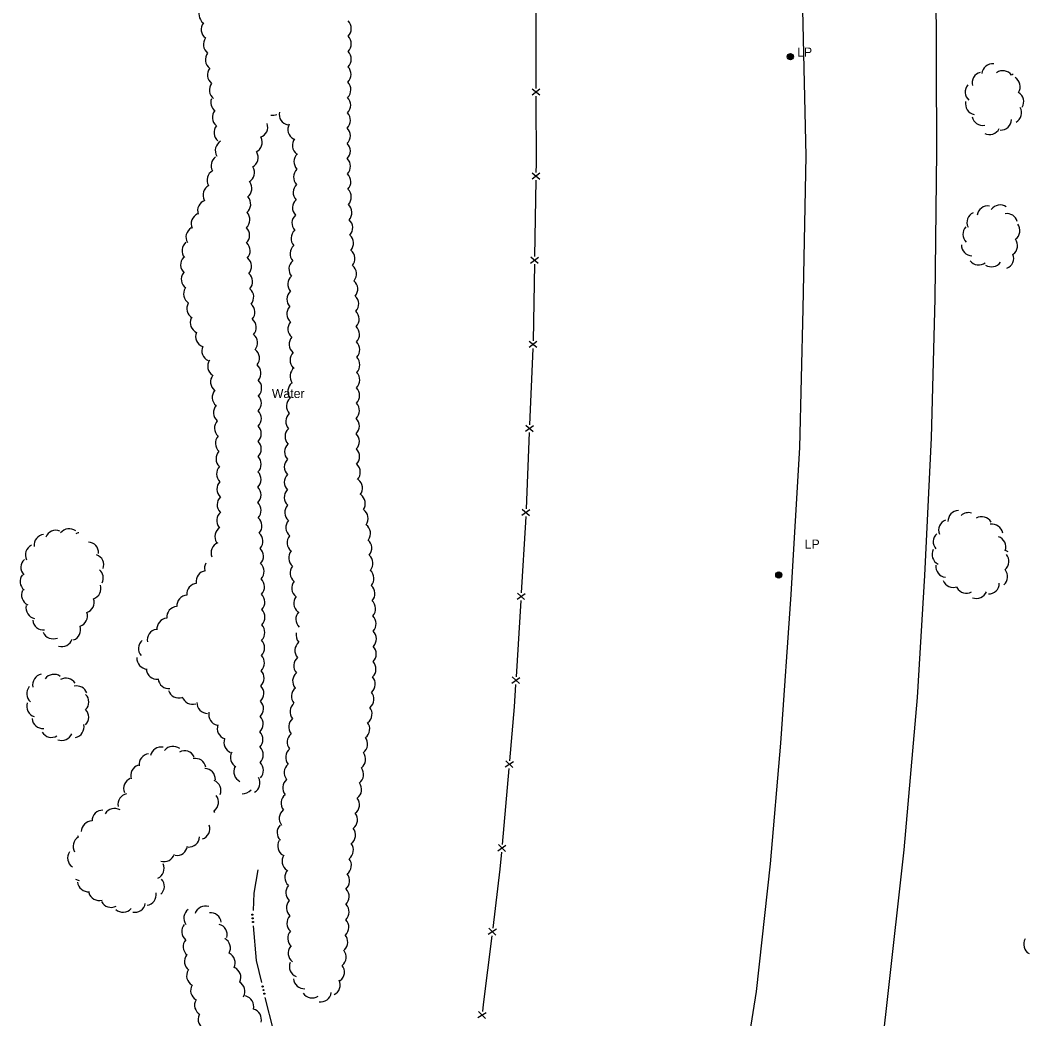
# Model space of a CAD drawing. Extents: x 2402803 to 2427059, y 6985292 to 6997652.
# Drawn here: x 2416405 to 2416931, y 6993860 to 6994383 of the extents above; entities that cross this region are included whole.
import ezdxf

# ---------------------------------------------------------------- set-up
doc = ezdxf.new("R2010")
doc.units = 0
for name, color, linetype in [('p_drainage water', 7, 'Continuous'), ('p_road - paved curb', 7, 'Continuous'), ('p_structure fence', 7, 'Continuous'), ('p_utility manhole', 7, 'Continuous'), ('p_veg woods', 7, 'Continuous')]:
    doc.layers.add(name, color=color, linetype=linetype)

msp = doc.modelspace()

# ---------------------------------------------------------------- linework, layer by layer
at = {"layer": 'p_drainage water'}
for points in [[(2416527.26, 6993917.05), (2416527.62, 6993926.17), (2416529.61, 6993938.39)], [(2416531.57, 6993879.46), (2416528.84, 6993890.99), (2416527.15, 6993909.06)], [(2416537.53, 6993842.18), (2416537.62, 6993854.56), (2416533.41, 6993871.67)]]:
    msp.add_lwpolyline(points, dxfattribs=at)
for centre in [(2416526.61, 6993914.88), (2416526.79, 6993912.97), (2416526.97, 6993911.05), (2416532.02, 6993877.35), (2416532.48, 6993875.48), (2416532.93, 6993873.62)]:
    msp.add_circle(centre, 0.3, dxfattribs=at)
at = {"layer": 'p_road - paved curb'}
for points in [[(2416812.57, 6994800.38), (2416813.2, 6994739.59), (2416813.45, 6994664.16), (2416814.34, 6994597.12), (2416814.09, 6994532.08), (2416814.36, 6994459.96), (2416814.49, 6994388.11), (2416816.2, 6994311.7), (2416814.51, 6994231.77), (2416812.92, 6994159.3), (2416808.37, 6994082.4), (2416802.88, 6994004.65), (2416797.45, 6993941.45), (2416790.26, 6993874.8), (2416780.23, 6993812.09), (2416769.44, 6993733.39), (2416758.86, 6993666.33), (2416749.37, 6993607.48)], [(2416881.46, 6994800.11), (2416882.18, 6994735.26), (2416882.83, 6994664.99), (2416882.94, 6994574.32), (2416883.65, 6994498.69), (2416884.25, 6994406.31), (2416884.53, 6994314.17), (2416883.7, 6994236.97), (2416881.66, 6994164.35), (2416878.3, 6994092.27), (2416874.48, 6994028.43), (2416867.46, 6993948.85), (2416858.69, 6993870.51), (2416850.63, 6993799.11), (2416844.07, 6993742.27), (2416835.33, 6993684.95), (2416825.15, 6993633.71), (2416819.21, 6993605.76)]]:
    msp.add_lwpolyline(points, dxfattribs=at)
at = {"layer": 'p_structure fence'}
for p, q in [((2416674.93, 6994387), (2416674.98, 6994347.02)), ((2416673.01, 6994346.81), (2416677.02, 6994343.62)), ((2416673.02, 6994343.61), (2416677.01, 6994346.82)), ((2416672.94, 6994299.66), (2416676.99, 6994302.79)), ((2416672.99, 6994302.86), (2416676.94, 6994299.59)), ((2416674.9, 6994299.03), (2416674.22, 6994259.04)), ((2416672.2, 6994255.67), (2416676.25, 6994258.81)), ((2416672.25, 6994258.87), (2416676.2, 6994255.61)), ((2416674.16, 6994255.04), (2416673.48, 6994215.05)), ((2416671.45, 6994211.69), (2416675.51, 6994214.82)), ((2416671.51, 6994214.89), (2416675.45, 6994211.62)), ((2416673.31, 6994211.06), (2416671.63, 6994171.09)), ((2416669.52, 6994167.78), (2416673.65, 6994170.81)), ((2416669.65, 6994170.97), (2416673.52, 6994167.61)), ((2416671.46, 6994167.1), (2416669.78, 6994127.13)), ((2416667.67, 6994123.82), (2416671.8, 6994126.85)), ((2416667.8, 6994127.01), (2416671.66, 6994123.65)), ((2416665.07, 6994079.93), (2416669.26, 6994082.88)), ((2416665.27, 6994083.12), (2416669.07, 6994079.69)), ((2416667, 6994079.21), (2416664.58, 6994039.29)), ((2416662.41, 6994036.01), (2416666.6, 6994038.96)), ((2416662.6, 6994039.21), (2416666.4, 6994035.77)), ((2416660.8, 6993991.44), (2416657.29, 6993951.59)), ((2416658.89, 6993992.21), (2416663.16, 6993995.05)), ((2416659.17, 6993995.4), (2416662.88, 6993991.86)), ((2416655.03, 6993948.38), (2416659.3, 6993951.22)), ((2416655.31, 6993951.57), (2416659.02, 6993948.03)), ((2416649.99, 6993904.74), (2416654.35, 6993907.43)), ((2416650.38, 6993907.92), (2416653.95, 6993904.25)), ((2416644.62, 6993861.06), (2416648.98, 6993863.77)), ((2416645, 6993864.24), (2416648.6, 6993860.59))]:
    msp.add_line(p, q, dxfattribs=at)
for points in [[(2416674.99, 6994343.02), (2416675.04, 6994307.44), (2416674.97, 6994303.03)], [(2416669.61, 6994123.13), (2416669.49, 6994120.25), (2416667.24, 6994083.2)], [(2416664.34, 6994035.29), (2416663.63, 6994023.57), (2416661.15, 6993995.42)], [(2416656.94, 6993947.61), (2416656.16, 6993938.72), (2416652.36, 6993907.88)], [(2416651.87, 6993903.91), (2416647.44, 6993868.01), (2416646.98, 6993864.21)]]:
    msp.add_lwpolyline(points, dxfattribs=at)
at = {"layer": 'p_utility manhole'}
for centre, radius in [((2416808.06, 6994363.6), 1.6), ((2416808.06, 6994363.6), 1.3), ((2416808.06, 6994363.6), 1), ((2416808.06, 6994363.6), 0.539), ((2416808.06, 6994363.6), 0.192), ((2416802, 6994092.56), 1.6), ((2416802, 6994092.56), 1.3), ((2416802, 6994092.56), 1), ((2416802, 6994092.56), 0.539), ((2416802, 6994092.56), 0.192)]:
    msp.add_circle(centre, radius, dxfattribs=at)
at = {"layer": 'p_veg woods'}
for centre, start, end in [((2416504.31, 6994385.85), 143.618, 233.618), ((2416505.51, 6994377.9), 143.0315, 233.0315), ((2416572.72, 6994378.27), 315.1359, 45.1359), ((2416506.64, 6994369.96), 142.7404, 232.7404), ((2416572.72, 6994370.29), 314.888, 44.888), ((2416507.72, 6994362.02), 142.5491, 232.5491), ((2416572.7, 6994362.29), 314.888, 44.888), ((2416913.88, 6994354.22), 84.423, 174.423), ((2416508.78, 6994354.08), 142.4092, 232.4092), ((2416572.62, 6994354.31), 314.5096, 44.5096), ((2416908.79, 6994349.95), 104.7871, 194.7871), ((2416919.21, 6994350.62), 35.7283, 125.7283), ((2416927.11, 6994349.33), 116.7928, 125.7283), ((2416509.81, 6994346.15), 142.4092, 232.4092), ((2416572.52, 6994346.33), 314.2596, 44.2596), ((2416905.2, 6994345.09), 138.5492, 228.5492), ((2416922.64, 6994347.88), 328.401, 58.401), ((2416924.49, 6994340.1), 328.401, 58.401), ((2416510.57, 6994339.84), 162.3737, 230.856), ((2416572.41, 6994338.33), 314.2596, 44.2596), ((2416905.31, 6994338.99), 168.7279, 258.7279), ((2416511.38, 6994331.88), 140.856, 230.856), ((2416537.25, 6994338.65), 259.8372, 292.8416), ((2416546.28, 6994333.51), 168.5345, 258.5345), ((2416572.32, 6994330.32), 314.3607, 44.3607), ((2416923.41, 6994334.34), 298.9693, 28.9693), ((2416512.2, 6994323.93), 140.856, 230.856), ((2416529.03, 6994326.79), 289.7342, 19.7342), ((2416550.85, 6994325.53), 151.4038, 241.4038), ((2416908.66, 6994333.28), 191.1165, 281.1165), ((2416918.07, 6994330.86), 268.1425, 358.1425), ((2416572.26, 6994322.31), 314.6287, 44.6287), ((2416912.23, 6994328.5), 243.5989, 333.5989), ((2416512.89, 6994314.52), 120.8539, 210.8539), ((2416526.17, 6994318.93), 295.022, 25.022), ((2416553.23, 6994317.22), 142.3805, 232.3805), ((2416572.25, 6994314.27), 315.0919, 45.0919), ((2416524.02, 6994310.87), 299.7328, 29.7328), ((2416554.06, 6994308.64), 133.3642, 223.3642), ((2416510.72, 6994306.65), 126.3264, 208.4142), ((2416572.32, 6994306.24), 315.5885, 45.5885), ((2416508.59, 6994299.06), 120.0305, 210.0305), ((2416522.08, 6994303.02), 300.9425, 30.9425), ((2416553.84, 6994300.63), 133.1729, 223.1729), ((2416572.51, 6994298.19), 316.3169, 46.3169), ((2416506.46, 6994291.17), 117.4516, 207.4516), ((2416520.75, 6994294.77), 306.0976, 36.0976), ((2416553.6, 6994292.61), 132.9055, 222.9055), ((2416572.75, 6994290.17), 316.6997, 46.6997), ((2416503.66, 6994283.11), 109.6877, 199.6877), ((2416520.12, 6994286.49), 310.3346, 40.3346), ((2416553.3, 6994284.59), 132.5593, 222.5593), ((2416573.09, 6994282.12), 317.4394, 47.4394), ((2416911.35, 6994279.87), 80.7044, 170.7044), ((2416917.79, 6994280.4), 55.0802, 145.0802), ((2416500.27, 6994276.23), 114.3838, 204.3838), ((2416519.65, 6994278.4), 311.7681, 41.7681), ((2416552.98, 6994276.55), 131.8286, 221.8286), ((2416906.11, 6994276.93), 115.6426, 205.6426), ((2416921.31, 6994275.91), 16.1249, 98.3635), ((2416573.46, 6994274.11), 317.7961, 47.7961), ((2416922.47, 6994272.7), 306.4164, 36.4164), ((2416497.53, 6994269.19), 120.1084, 210.1084), ((2416519.54, 6994270.25), 313.9935, 43.9935), ((2416552.53, 6994268.53), 131.3322, 221.3322), ((2416573.9, 6994266.08), 318.291, 48.291), ((2416903.96, 6994270.66), 136.0448, 226.0448), ((2416495.49, 6994262.17), 129.7099, 219.7099), ((2416519.86, 6994262.05), 316.9293, 46.9293), ((2416552.01, 6994260.51), 130.7722, 220.7722), ((2416903.2, 6994265.06), 178.4308, 268.4308), ((2416921.27, 6994264.79), 306.4164, 36.4164), ((2416574.62, 6994258), 319.9632, 49.9632), ((2416919.26, 6994258.19), 291.5188, 21.5188), ((2416494.76, 6994254.8), 138.021, 228.021), ((2416520.52, 6994253.93), 318.9663, 48.9663), ((2416551.42, 6994252.53), 130.7722, 220.7722), ((2416575.45, 6994250), 320.6293, 50.6293), ((2416906.59, 6994260.35), 217.5233, 307.5233), ((2416913.3, 6994259.34), 236.0586, 326.0586), ((2416495.12, 6994247.21), 143.897, 233.897), ((2416521.09, 6994245.93), 319.1699, 49.1699), ((2416550.81, 6994244.63), 131.8544, 221.8544), ((2416576.14, 6994242.1), 319.6496, 49.6496), ((2416496.3, 6994239.55), 147.4648, 237.4648), ((2416521.7, 6994237.94), 319.3851, 49.3851), ((2416550.33, 6994236.82), 134.5097, 224.5097), ((2416576.61, 6994234.22), 318.1284, 48.1284), ((2416497.99, 6994231.87), 149.3237, 239.3237), ((2416522.31, 6994229.96), 319.3851, 49.3851), ((2416550.33, 6994229.11), 138.691, 228.691), ((2416576.85, 6994226.31), 316.8524, 46.8524), ((2416499.76, 6994224.54), 155.9206, 245.9206), ((2416522.97, 6994221.97), 319.6397, 49.6397), ((2416550.87, 6994221.2), 139.6557, 229.6557), ((2416577.04, 6994218.34), 316.484, 46.484), ((2416502.6, 6994217.25), 158.075, 248.075), ((2416523.71, 6994213.95), 320.408, 50.408), ((2416505.84, 6994209.79), 155.7263, 245.7263), ((2416551.53, 6994213.17), 138.8353, 228.8353), ((2416577.18, 6994210.37), 316.0395, 46.0395), ((2416524.69, 6994205.93), 321.5848, 51.5848), ((2416552.03, 6994204.9), 134.7871, 224.7871), ((2416508.93, 6994201.71), 146.2711, 236.2711), ((2416525.51, 6994198.03), 320.7436, 50.7436), ((2416577.21, 6994202.43), 315.1194, 45.1194), ((2416510.41, 6994193.5), 141.1717, 231.1717), ((2416551.96, 6994196.4), 127.7521, 217.7521), ((2416577.17, 6994194.46), 314.686, 44.686), ((2416525.85, 6994190.25), 317.7199, 47.7199), ((2416550.87, 6994188.58), 129.2866, 219.2866), ((2416511.27, 6994185.5), 140.0901, 230.0901), ((2416525.71, 6994182.43), 315.0223, 45.0223), ((2416577.1, 6994186.48), 314.4723, 44.4723), ((2416511.96, 6994177.47), 139.0014, 229.0014), ((2416550.16, 6994180.81), 132.054, 222.054), ((2416577.02, 6994178.48), 314.4723, 44.4723), ((2416525.68, 6994174.45), 314.8026, 44.8026), ((2416549.75, 6994172.85), 132.462, 222.462), ((2416512.5, 6994169.43), 138.079, 228.079), ((2416525.65, 6994166.45), 314.75, 44.75), ((2416576.95, 6994170.48), 314.4723, 44.4723), ((2416512.93, 6994161.4), 137.5066, 227.5066), ((2416549.38, 6994164.92), 133.403, 223.403), ((2416576.99, 6994162.42), 315.2739, 45.2739), ((2416525.61, 6994158.45), 314.75, 44.75), ((2416549.14, 6994156.96), 133.9178, 223.9178), ((2416513.27, 6994153.39), 136.8791, 226.8791), ((2416525.58, 6994150.45), 314.7593, 44.7593), ((2416577.11, 6994154.39), 315.7778, 45.7778), ((2416513.53, 6994145.39), 136.3467, 226.3467), ((2416549, 6994149.02), 134.7242, 224.7242), ((2416577.45, 6994146.28), 317.4278, 47.4278), ((2416525.55, 6994142.45), 314.7593, 44.7593), ((2416548.97, 6994141.05), 135.1189, 225.1189), ((2416513.7, 6994137.4), 135.8115, 225.8115), ((2416525.52, 6994134.45), 314.8083, 44.8083), ((2416578.6, 6994137.99), 322.5749, 52.5749), ((2416513.83, 6994129.26), 133.492, 223.492), ((2416548.97, 6994133.19), 137.1123, 227.1123), ((2416580.07, 6994129.95), 325.1293, 55.1293), ((2416525.56, 6994126.39), 315.6388, 45.6388), ((2416549.25, 6994125.3), 138.702, 228.702), ((2416513.61, 6994120.96), 128.8274, 218.8274), ((2416525.99, 6994118.22), 318.3078, 48.3078), ((2416581.54, 6994122.07), 325.4037, 55.4037), ((2416896.16, 6994120.65), 91.6897, 181.6897), ((2416901.19, 6994119.51), 72.8276, 131.5809), ((2416908.15, 6994117.39), 30.3111, 120.3111), ((2416512.69, 6994112.55), 122.0663, 212.0663), ((2416549.8, 6994117.4), 139.8035, 229.8035), ((2416582.79, 6994114.26), 324.0053, 54.0053), ((2416891.25, 6994116.02), 111.8039, 201.8039), ((2416913.58, 6994113.53), 9.8947, 99.8947), ((2416418.03, 6994108.09), 96.2559, 186.2559), ((2416423.85, 6994110.3), 68.1971, 158.1971), ((2416430.81, 6994111.11), 52.9406, 142.9406), ((2416436.74, 6994109.04), 99.1576, 116.4342), ((2416526.5, 6994110.21), 318.6246, 48.6246), ((2416550.47, 6994109.48), 140.6452, 230.6452), ((2416888.45, 6994109.94), 131.7541, 221.7541), ((2416915.15, 6994107.17), 341.5109, 71.5109), ((2416413.57, 6994103.04), 116.3889, 206.3889), ((2416440.56, 6994104.16), 356.8983, 86.8983), ((2416510.7, 6994104.13), 112.5884, 202.5884), ((2416583.44, 6994106.56), 320.1168, 50.1168), ((2416443.25, 6994097.78), 340.2559, 70.2559), ((2416526.8, 6994102.33), 317.0184, 47.0184), ((2416551.25, 6994101.52), 140.6452, 230.6452), ((2416584.08, 6994098.63), 319.6317, 49.6317), ((2416887.87, 6994103.33), 153.0522, 243.0522), ((2416916.74, 6994099.67), 310.2616, 40.2616), ((2416918.72, 6994100.01), 54.3866, 71.5109), ((2416411.19, 6994096.5), 132.2692, 222.2692), ((2416507.29, 6994096.16), 153.4005, 192.8651), ((2416527.08, 6994094.34), 317.0184, 47.0184), ((2416552.01, 6994093.59), 141.1527, 231.1527), ((2416889.84, 6994096.95), 173.1318, 263.1318), ((2416410.78, 6994089.1), 140.8385, 230.8385), ((2416443, 6994090.99), 333.0626, 49.8395), ((2416502.84, 6994089.15), 98.382, 188.382), ((2416584.62, 6994090.73), 318.8304, 48.8304), ((2416916.08, 6994091.7), 310.2616, 40.2616), ((2416441.76, 6994085.46), 288.828, 18.828), ((2416497.93, 6994082.54), 94.9865, 184.9865), ((2416527.34, 6994086.35), 316.9227, 46.9227), ((2416552.89, 6994085.73), 142.3797, 232.3797), ((2416585.1, 6994082.82), 318.3986, 48.3986), ((2416893.32, 6994091.71), 201.2591, 291.2591), ((2416900.15, 6994088.68), 209.0516, 299.0516), ((2416911.72, 6994088.27), 269.2031, 359.2031), ((2416411.53, 6994082.06), 154.4717, 244.4717), ((2416492.72, 6994076.35), 93.6174, 183.6174), ((2416527.52, 6994078.4), 316.3359, 46.3359), ((2416553.95, 6994077.73), 141.3762, 231.3762), ((2416905.48, 6994085.93), 248.1055, 338.1055), ((2416413.85, 6994075.38), 168.3094, 258.3094), ((2416438.23, 6994078.28), 288.828, 18.828), ((2416487.45, 6994070.42), 94.664, 184.664), ((2416585.46, 6994074.93), 317.6355, 47.6355), ((2416434.7, 6994071.1), 288.828, 18.828), ((2416482.34, 6994064.33), 95.4085, 185.4085), ((2416527.57, 6994070.47), 315.3946, 45.3946), ((2416554.99, 6994069.44), 136.5003, 226.5003), ((2416585.69, 6994067.06), 316.5709, 46.5709), ((2416417.35, 6994069.43), 185.6344, 275.6344), ((2416431.17, 6994063.93), 288.828, 18.828), ((2416527.51, 6994062.52), 314.6191, 44.6191), ((2416422.48, 6994064.8), 202.6873, 292.6873), ((2416477.31, 6994058.53), 100.1552, 190.1552), ((2416555.12, 6994061.06), 166.9219, 220.9746), ((2416585.85, 6994059.13), 316.1207, 46.1207), ((2416426.99, 6994060.73), 252.5705, 342.5705), ((2416472.68, 6994054.06), 130.4449, 220.4449), ((2416527.41, 6994054.55), 314.254, 44.254), ((2416554.54, 6994053.06), 130.7727, 220.7727), ((2416585.83, 6994051.24), 314.9105, 44.9105), ((2416471.84, 6994049.03), 177.0706, 267.0706), ((2416527.29, 6994046.56), 314.0392, 44.0392), ((2416553.95, 6994045.07), 130.6095, 220.6095), ((2416585.66, 6994043.35), 313.615, 43.615), ((2416417.29, 6994035.06), 101.1967, 191.1967), ((2416422.86, 6994034.93), 54.551, 144.551), ((2416429.14, 6994033.01), 31.256, 121.256), ((2416476.75, 6994043.69), 186.0045, 276.0045), ((2416527.15, 6994038.57), 314.0392, 44.0392), ((2416553.34, 6994037.1), 130.6095, 220.6095), ((2416585.28, 6994035.45), 312.2713, 42.2713), ((2416414.21, 6994030.48), 139.3857, 229.3857), ((2416434.73, 6994028.89), 20.3506, 103.9595), ((2416482.94, 6994038.8), 186.1018, 276.1018), ((2416526.99, 6994030.58), 313.8597, 43.8597), ((2416552.73, 6994029.07), 129.8293, 219.8293), ((2416435.42, 6994026.14), 314.9108, 44.9108), ((2416488.14, 6994033.9), 198.1739, 288.1739), ((2416495.4, 6994030.54), 196.8576, 286.8576), ((2416584.58, 6994027.65), 309.9064, 39.9064), ((2416414.25, 6994023.9), 162.317, 252.317), ((2416503.25, 6994025.83), 179.5982, 269.5982), ((2416526.82, 6994022.59), 313.7863, 43.7863), ((2416552, 6994021.08), 129.6061, 219.6061), ((2416583.6, 6994019.87), 307.777, 37.777), ((2416417.03, 6994017.95), 184.9831, 274.9831), ((2416435.41, 6994018.14), 314.9108, 44.9108), ((2416509.44, 6994019.53), 167.7482, 257.7482), ((2416526.65, 6994014.59), 313.7863, 43.7863), ((2416551.25, 6994013.1), 129.3902, 219.3902), ((2416432.93, 6994013.12), 282.2674, 12.2674), ((2416513.91, 6994012.28), 160.383, 250.383), ((2416582.38, 6994012.06), 307.3248, 37.3248), ((2416421.52, 6994013.27), 211.0306, 301.0306), ((2416426.94, 6994011.66), 247.9577, 337.9577), ((2416517.37, 6994004.89), 158.0153, 248.0153), ((2416526.54, 6994006.55), 314.313, 44.313), ((2416550.47, 6994005.14), 129.3902, 219.3902), ((2416581.31, 6994004.13), 307.3248, 37.3248), ((2416478.78, 6993996.91), 77.4827, 167.4827), ((2416485.12, 6993997.31), 51.809, 141.809), ((2416526.72, 6993998.44), 316.0271, 46.0271), ((2416549.69, 6993997.18), 129.3288, 219.3288), ((2416473.05, 6993993.43), 96.8429, 186.8429), ((2416491.14, 6993994.95), 27.2955, 117.2955), ((2416496.82, 6993990.96), 11.2658, 101.2658), ((2416520.81, 6993997.12), 150.5796, 240.5796), ((2416580.25, 6993996.21), 307.3254, 37.3254), ((2416468.67, 6993987.67), 107.9528, 197.9528), ((2416501.62, 6993985.7), 358.118, 88.118), ((2416522.6, 6993989.64), 153.5603, 243.5603), ((2416526.79, 6993990.49), 315.2311, 45.2311), ((2416548.9, 6993989.22), 129.3377, 219.3377), ((2416579.18, 6993988.28), 307.3254, 37.3254), ((2416464.95, 6993980.96), 112.7678, 202.7678), ((2416524.99, 6993983.82), 299.4148, 29.4148), ((2416504.55, 6993979.75), 338.4156, 68.4156), ((2416548.13, 6993981.23), 128.9985, 218.9985), ((2416578.11, 6993980.35), 307.325, 37.325), ((2416461.94, 6993972.64), 101.3962, 191.3962), ((2416503.27, 6993973.67), 308.394, 38.394), ((2416521.6, 6993983.83), 266.3595, 319.9126), ((2416547.28, 6993973.22), 128.151, 218.151), ((2416577.04, 6993972.42), 307.325, 37.325), ((2416454.52, 6993964.82), 59.4195, 149.4195), ((2416448.44, 6993963.91), 89.6698, 179.6698), ((2416501.8, 6993966.04), 23.3096, 35.0855), ((2416546.33, 6993965.3), 128.4732, 218.4732), ((2416575.97, 6993964.5), 307.325, 37.325), ((2416442.75, 6993958.29), 89.6698, 179.6698), ((2416498.74, 6993959.9), 288.1363, 18.1363), ((2416545.25, 6993957.85), 135.5671, 225.5671), ((2416574.91, 6993956.57), 307.3252, 37.3252), ((2416438.47, 6993950.66), 121.2545, 211.2545), ((2416440.36, 6993958.42), 201.6945, 211.2545), ((2416493.39, 6993955.93), 266.056, 356.056), ((2416487.1, 6993951.55), 261.0538, 351.0538), ((2416545.52, 6993950.85), 149.8879, 239.8879), ((2416573.84, 6993948.64), 307.3252, 37.3252), ((2416435.6, 6993944.6), 146.2173, 236.2173), ((2416480.45, 6993948.31), 252.2506, 342.2506), ((2416547.82, 6993942.91), 146.1493, 236.1493), ((2416572.77, 6993940.71), 307.3262, 37.3262), ((2416474.82, 6993939.11), 294.4981, 24.4981), ((2416436.87, 6993938.46), 240.528, 262.2079), ((2416474.95, 6993929.78), 311.5575, 41.5575), ((2416549.25, 6993934.5), 138.4977, 228.4977), ((2416571.89, 6993932.62), 309.3345, 39.3345), ((2416440.83, 6993932.52), 185.3652, 275.3652), ((2416549.74, 6993926.44), 137.505, 227.505), ((2416571.66, 6993924.34), 313.413, 43.413), ((2416446.49, 6993927.97), 195.7755, 285.7755), ((2416470.67, 6993925.41), 278.6849, 8.6849), ((2416452.74, 6993924.37), 207.5815, 297.5815), ((2416458.95, 6993921.85), 228.3792, 318.3792), ((2416465.06, 6993921.81), 259.4738, 349.4738), ((2416496.39, 6993913.08), 125.6447, 215.6447), ((2416502.04, 6993913.75), 72.0232, 162.0232), ((2416550.08, 6993918.43), 137.1886, 227.1886), ((2416571.6, 6993916.27), 314.4743, 44.4743), ((2416504.77, 6993910.29), 6.4074, 96.4074), ((2416550.36, 6993910.48), 137.7767, 227.7767), ((2416571.45, 6993908.34), 313.6606, 43.6606), ((2416495.33, 6993906.16), 140.1841, 230.1841), ((2416507.86, 6993904.38), 345.4293, 75.4293), ((2416496.1, 6993898.21), 140.1965, 230.1965), ((2416509.51, 6993897.48), 331.3196, 61.3196), ((2416550.77, 6993902.53), 138.3856, 228.3856), ((2416570.89, 6993900.58), 315.0801, 40.6577), ((2416935.76, 6993899.43), 149.6838, 239.6838), ((2416551.02, 6993894.84), 142.9149, 232.9149), ((2416496.74, 6993890.44), 143.2553, 233.2553), ((2416511.98, 6993889.72), 333.4259, 63.4259), ((2416570.05, 6993892.78), 308.7133, 38.7133), ((2416514.98, 6993882.12), 335.9277, 65.9277), ((2416551.64, 6993887.8), 157.6448, 247.6448), ((2416569.14, 6993884.89), 308.3029, 38.3029), ((2416497.89, 6993883.01), 150.0724, 240.0724), ((2416553.75, 6993881.83), 184.0411, 274.0411), ((2416566.92, 6993878.22), 295.3531, 25.3531), ((2416499.97, 6993875.28), 150.0724, 240.0724), ((2416517.12, 6993874.73), 331.4288, 61.4288), ((2416502.05, 6993867.56), 150.0913, 240.0913), ((2416521.67, 6993866.94), 345.6278, 75.6278), ((2416557.92, 6993877.05), 213.824, 303.824), ((2416562.27, 6993874.9), 262.2663, 352.2663), ((2416525.71, 6993860.14), 344.3931, 74.3931), ((2416503.96, 6993860.07), 154.0931, 244.0931)]:
    msp.add_arc(centre, 5.65, start, end, dxfattribs=at)

# ---------------------------------------------------------------- texts
at = {"layer": 'p_drainage water'}
msp.add_text('Water', height=4.8, dxfattribs=at).set_placement((2416536.84, 6994185.1))
at = {"layer": 'p_utility manhole'}
for p in [(2416808.06, 6994363.6), (2416811.99, 6994106.31)]:
    msp.add_text('  LP', height=4.8, dxfattribs=at).set_placement(p)

doc.saveas('drawing.dxf')
